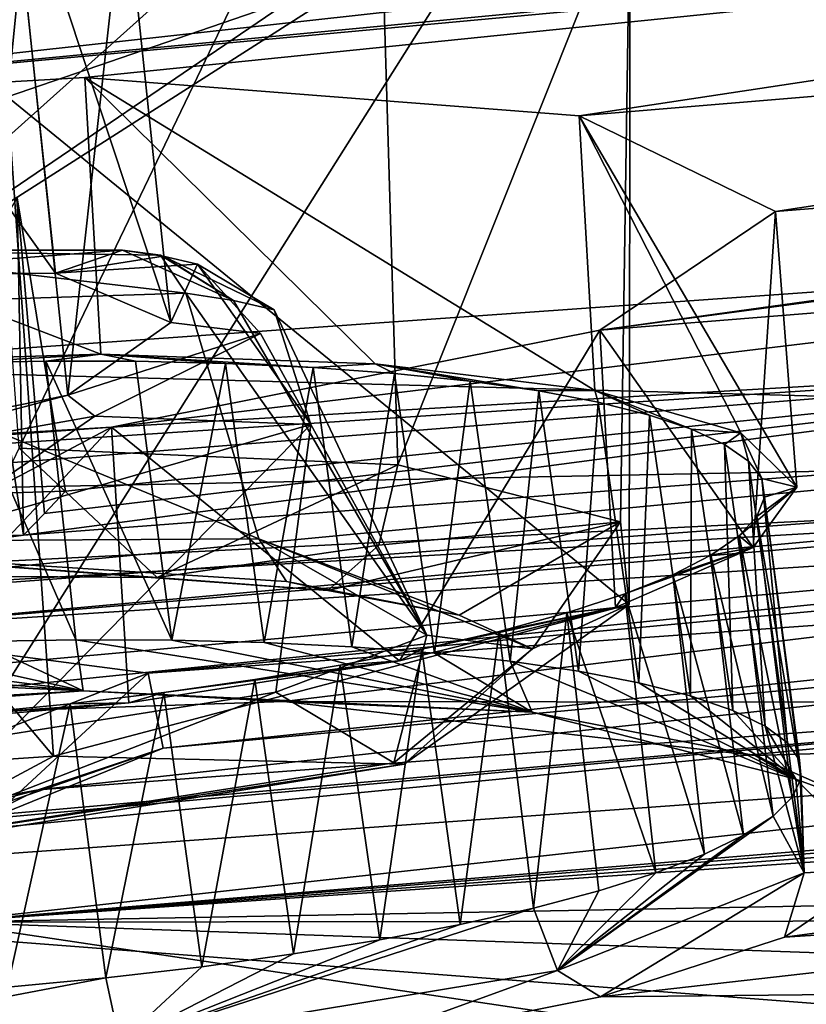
# Model space of a CAD drawing. Header units: metres. Extents: x -147 to 294, y -23 to 81.
# Tile 236 of 656: x 228.02 to 230.79, y 7.3 to 10.77. Entities that reach past the tile are written whole.
import ezdxf

# ---------------------------------------------------------------- set-up
doc = ezdxf.new("R2010")
doc.units = ezdxf.units.M
doc.layers.add('solid_AVA_153', color=7, linetype='CONTINUOUS')

msp = doc.modelspace()

# ---------------------------------------------------------------- linework, layer by layer
at = {"layer": 'solid_AVA_153'}
for points in [[(226.666824, 6.360106, 267.585846), (221.667358, 19.119045, 269.910767), (235.382919, 20.174784, 271.545105)], [(226.666824, 6.360106, 267.585846), (235.382919, 20.174784, 271.545105), (236.747787, 7.212847, 268.464081)], [(221.215851, 18.567869, 273.642273), (236.530548, 9.275632, 271.466919), (235.975128, 14.554294, 273.108093)], [(221.215851, 18.567869, 273.642273), (222.109406, 7.973817, 270.554962), (236.530548, 9.275632, 271.466919)], [(230.565033, 12.23372, 200.990494), (232.407959, 13.2426, 197.81926), (231.751221, 9.876699, 210.61734)], [(230.34436, 11.636191, 203.186951), (230.565033, 12.23372, 200.990494), (231.751221, 9.876699, 210.61734)], [(228.016968, 9.260412, 217.127579), (227.820831, 11.911913, 217.480255), (229.270996, 11.872808, 218.287186)], [(229.351151, 9.201946, 217.862793), (228.016968, 9.260412, 217.127579), (229.270996, 11.872808, 218.287186)], [(229.351151, 9.201946, 217.862793), (229.270996, 11.872808, 218.287186), (230.169128, 11.252438, 221.294968)], [(230.34436, 11.636191, 203.186951), (231.751221, 9.876699, 210.61734), (227.069351, 9.544356, 210.655106)], [(229.718216, 11.347432, 204.119995), (230.34436, 11.636191, 203.186951), (227.069351, 9.544356, 210.655106)], [(228.144531, 9.876807, 219.211761), (227.981033, 11.429483, 219.580826), (227.044891, 11.42033, 219.204636)], [(228.144531, 9.876807, 219.211761), (227.044891, 11.42033, 219.204636), (227.206299, 9.868065, 218.835709)], [(228.551544, 9.702907, 220.118439), (228.387985, 11.256285, 220.489746), (227.981033, 11.429483, 219.580826)], [(228.551544, 9.702907, 220.118439), (227.981033, 11.429483, 219.580826), (228.144531, 9.876807, 219.211761)], [(226.090988, 10.442194, 216.940811), (236.308075, 11.388737, 216.264023), (234.923523, 11.286422, 216.082733)], [(226.090988, 10.442194, 216.940811), (228.248184, 10.565728, 216.947205), (236.308075, 11.388737, 216.264023)], [(228.248184, 10.565728, 216.947205), (229.989624, 10.431298, 218.184357), (236.308075, 11.388737, 216.264023)], [(229.989624, 10.431298, 218.184357), (236.352951, 10.962523, 218.353928), (236.308075, 11.388737, 216.264023)], [(228.811966, 11.104876, 204.816986), (229.718216, 11.347432, 204.119995), (227.069351, 9.544356, 210.655106)], [(226.090988, 10.442194, 216.940811), (233.651031, 11.27691, 215.564804), (223.312012, 10.810262, 214.637711)], [(226.090988, 10.442194, 216.940811), (234.923523, 11.286422, 216.082733), (233.651031, 11.27691, 215.564804)], [(228.026688, 11.002643, 221.396774), (227.975449, 10.498135, 223.496567), (230.169128, 11.252438, 221.294968)], [(230.165802, 8.708931, 220.641251), (230.169128, 11.252438, 221.294968), (227.975449, 10.498135, 223.496567)], [(228.188995, 9.447288, 221.02861), (228.026688, 11.002643, 221.396774), (228.387985, 11.256285, 220.489746)], [(228.188995, 9.447288, 221.02861), (228.387985, 11.256285, 220.489746), (228.551544, 9.702907, 220.118439)], [(230.135757, 9.000275, 219.147232), (229.351151, 9.201946, 217.862793), (230.169128, 11.252438, 221.294968)], [(230.165802, 8.708931, 220.641251), (230.135757, 9.000275, 219.147232), (230.169128, 11.252438, 221.294968)], [(227.716599, 10.936091, 205.201767), (228.811966, 11.104876, 204.816986), (227.069351, 9.544356, 210.655106)], [(228.026688, 11.002643, 221.396774), (227.105652, 10.816066, 221.773712), (227.975449, 10.498135, 223.496567)], [(227.271423, 9.261121, 221.404053), (227.105652, 10.816066, 221.773712), (228.026688, 11.002643, 221.396774)], [(227.271423, 9.261121, 221.404053), (228.026688, 11.002643, 221.396774), (228.188995, 9.447288, 221.02861)], [(229.989624, 10.431298, 218.184357), (230.681229, 10.093538, 220.176865), (236.352951, 10.962523, 218.353928)], [(230.681229, 10.093538, 220.176865), (236.39592, 10.554316, 220.478302), (236.352951, 10.962523, 218.353928)], [(228.305267, 9.591091, 216.730301), (228.248184, 10.565728, 216.947205), (226.090988, 10.442194, 216.940811)], [(230.045029, 9.462777, 217.935425), (229.989624, 10.431298, 218.184357), (228.248184, 10.565728, 216.947205)], [(229.271393, 9.557704, 217.20015), (228.248184, 10.565728, 216.947205), (228.305267, 9.591091, 216.730301)], [(230.045029, 9.462777, 217.935425), (228.248184, 10.565728, 216.947205), (229.271393, 9.557704, 217.20015)], [(230.063187, 9.675858, 222.192444), (234.662994, 10.292573, 220.943436), (236.39592, 10.554316, 220.478302)], [(230.063187, 9.675858, 222.192444), (236.39592, 10.554316, 220.478302), (230.681229, 10.093538, 220.176865)], [(228.138519, 8.174622, 222.694717), (227.975449, 10.498135, 223.496567), (226.329712, 10.324483, 223.498077)], [(228.138519, 8.174622, 222.694717), (230.165802, 8.708931, 220.641251), (227.975449, 10.498135, 223.496567)], [(228.305267, 9.591091, 216.730301), (226.090988, 10.442194, 216.940811), (227.231583, 9.558969, 216.571884)], [(230.757156, 9.122323, 219.946671), (230.681229, 10.093538, 220.176865), (229.989624, 10.431298, 218.184357)], [(230.55954, 9.314529, 218.873337), (229.989624, 10.431298, 218.184357), (230.045029, 9.462777, 217.935425)], [(230.757156, 9.122323, 219.946671), (229.989624, 10.431298, 218.184357), (230.55954, 9.314529, 218.873337)], [(226.625031, 8.073373, 222.710281), (228.138519, 8.174622, 222.694717), (226.329712, 10.324483, 223.498077)], [(230.063187, 9.675858, 222.192444), (233.415939, 9.946544, 222.204178), (234.662994, 10.292573, 220.943436)], [(228.009399, 10.141878, 225.010391), (228.180115, 9.108943, 224.739105), (225.827728, 9.036839, 224.357834)], [(227.881943, 9.933538, 225.830429), (228.031982, 8.953111, 225.637726), (228.009399, 10.141878, 225.010391)], [(228.009399, 10.141878, 225.010391), (228.031982, 8.953111, 225.637726), (228.105957, 9.030315, 225.189377)], [(228.009399, 10.141878, 225.010391), (228.105957, 9.030315, 225.189377), (228.180115, 9.108943, 224.739105)], [(230.603485, 8.910006, 221.018845), (230.063187, 9.675858, 222.192444), (230.681229, 10.093538, 220.176865)], [(230.603485, 8.910006, 221.018845), (230.681229, 10.093538, 220.176865), (230.757156, 9.122323, 219.946671)], [(227.316376, 9.957633, 218.509323), (226.887756, 9.750725, 218.198929), (228.604568, 9.805973, 218.722794)], [(227.206299, 9.868065, 218.835709), (227.316376, 9.957633, 218.509323), (228.381439, 9.958044, 218.976013)], [(228.144531, 9.876807, 219.211761), (227.206299, 9.868065, 218.835709), (228.381439, 9.958044, 218.976013)], [(228.514938, 9.939993, 218.833908), (228.381439, 9.958044, 218.976013), (227.316376, 9.957633, 218.509323)], [(228.514938, 9.939993, 218.833908), (227.316376, 9.957633, 218.509323), (228.604568, 9.805973, 218.722794)], [(228.144531, 9.876807, 219.211761), (228.381439, 9.958044, 218.976013), (228.524033, 9.936143, 219.130371)], [(228.514938, 9.939993, 218.833908), (228.772324, 9.780206, 218.904404), (228.381439, 9.958044, 218.976013)], [(228.524033, 9.936143, 219.130371), (228.381439, 9.958044, 218.976013), (228.772324, 9.780206, 218.904404)], [(227.881943, 9.933538, 225.830429), (225.367538, 8.874004, 225.200378), (228.031982, 8.953111, 225.637726)], [(228.144531, 9.876807, 219.211761), (228.524033, 9.936143, 219.130371), (228.645721, 9.908203, 219.300797)], [(228.342255, 9.333631, 223.469498), (232.980499, 9.606704, 223.93277), (233.415939, 9.946544, 222.204178)], [(230.063187, 9.675858, 222.192444), (228.342255, 9.333631, 223.469498), (233.415939, 9.946544, 222.204178)], [(228.514938, 9.939993, 218.833908), (228.604568, 9.805973, 218.722794), (228.772324, 9.780206, 218.904404)], [(228.524033, 9.936143, 219.130371), (228.772324, 9.780206, 218.904404), (228.915497, 9.747332, 219.104935)], [(228.524033, 9.936143, 219.130371), (228.915497, 9.747332, 219.104935), (228.645721, 9.908203, 219.300797)], [(228.551544, 9.702907, 220.118439), (228.144531, 9.876807, 219.211761), (228.645721, 9.908203, 219.300797)], [(228.551544, 9.702907, 220.118439), (228.645721, 9.908203, 219.300797), (228.867416, 9.664418, 220.418411)], [(228.645721, 9.908203, 219.300797), (228.915497, 9.747332, 219.104935), (229.044922, 9.343887, 220.850037)], [(228.645721, 9.908203, 219.300797), (229.044922, 9.343887, 220.850037), (228.867416, 9.664418, 220.418411)], [(227.069351, 9.544356, 210.655106), (231.751221, 9.876699, 210.61734), (236.528976, 9.290683, 215.127533)], [(226.887756, 9.750725, 218.198929), (228.861771, 8.940849, 218.341949), (228.604568, 9.805973, 218.722794)], [(228.604568, 9.805973, 218.722794), (228.861771, 8.940849, 218.341949), (229.453613, 8.601385, 220.365387)], [(228.772324, 9.780206, 218.904404), (228.604568, 9.805973, 218.722794), (229.453613, 8.601385, 220.365387)], [(226.887756, 9.750725, 218.198929), (226.786926, 8.929285, 217.823288), (228.861771, 8.940849, 218.341949)], [(228.915497, 9.747332, 219.104935), (228.772324, 9.780206, 218.904404), (229.453613, 8.601385, 220.365387)], [(229.044922, 9.343887, 220.850037), (228.915497, 9.747332, 219.104935), (229.453613, 8.601385, 220.365387)], [(228.188995, 9.447288, 221.02861), (228.551544, 9.702907, 220.118439), (228.867416, 9.664418, 220.418411)], [(228.188995, 9.447288, 221.02861), (228.867416, 9.664418, 220.418411), (228.283813, 9.372956, 221.381348)], [(228.867416, 9.664418, 220.418411), (229.044922, 9.343887, 220.850037), (228.283813, 9.372956, 221.381348)], [(229.357086, 8.510574, 222.741257), (228.342255, 9.333631, 223.469498), (230.063187, 9.675858, 222.192444)], [(229.357086, 8.510574, 222.741257), (230.063187, 9.675858, 222.192444), (230.117691, 8.69891, 221.982529)], [(230.117691, 8.69891, 221.982529), (230.063187, 9.675858, 222.192444), (230.603485, 8.910006, 221.018845)], [(232.980499, 9.606704, 223.93277), (223.688553, 8.995061, 224.017975), (225.827728, 9.036839, 224.357834)], [(228.342255, 9.333631, 223.469498), (223.688553, 8.995061, 224.017975), (232.980499, 9.606704, 223.93277)], [(232.980499, 9.606704, 223.93277), (225.827728, 9.036839, 224.357834), (228.180115, 9.108943, 224.739105)], [(228.305267, 9.591091, 216.730301), (227.231583, 9.558969, 216.571884), (227.790146, 9.561018, 216.72113)], [(228.305267, 9.591091, 216.730301), (227.790146, 9.561018, 216.72113), (228.110901, 9.566967, 216.787582)], [(232.980499, 9.606704, 223.93277), (228.105957, 9.030315, 225.189377), (228.031982, 8.953111, 225.637726)], [(233.475937, 9.366115, 225.660263), (232.980499, 9.606704, 223.93277), (228.031982, 8.953111, 225.637726)], [(232.980499, 9.606704, 223.93277), (228.180115, 9.108943, 224.739105), (228.105957, 9.030315, 225.189377)], [(228.305267, 9.591091, 216.730301), (228.110901, 9.566967, 216.787582), (228.426514, 9.566133, 216.887878)], [(228.305267, 9.591091, 216.730301), (228.426514, 9.566133, 216.887878), (228.743942, 9.558545, 217.024246)], [(228.305267, 9.591091, 216.730301), (228.743942, 9.558545, 217.024246), (229.053162, 9.544256, 217.193588)], [(229.271393, 9.557704, 217.20015), (228.305267, 9.591091, 216.730301), (229.053162, 9.544256, 217.193588)], [(226.620438, 9.096116, 212.451996), (227.069351, 9.544356, 210.655106), (236.528976, 9.290683, 215.127533)], [(228.110901, 9.566967, 216.787582), (227.790146, 9.561018, 216.72113), (228.216492, 8.584809, 216.5289)], [(227.790146, 9.561018, 216.72113), (227.869232, 8.578994, 216.459366), (228.216492, 8.584809, 216.5289)], [(228.110901, 9.566967, 216.787582), (228.216492, 8.584809, 216.5289), (228.55452, 8.583545, 216.633713)], [(228.426514, 9.566133, 216.887878), (228.110901, 9.566967, 216.787582), (228.55452, 8.583545, 216.633713)], [(228.743942, 9.558545, 217.024246), (228.426514, 9.566133, 216.887878), (228.55452, 8.583545, 216.633713)], [(228.743942, 9.558545, 217.024246), (228.55452, 8.583545, 216.633713), (228.88002, 8.575199, 216.772827)], [(229.053162, 9.544256, 217.193588), (228.743942, 9.558545, 217.024246), (228.88002, 8.575199, 216.772827)], [(229.053162, 9.544256, 217.193588), (228.88002, 8.575199, 216.772827), (229.189621, 8.559826, 216.945007)], [(229.271393, 9.557704, 217.20015), (229.053162, 9.544256, 217.193588), (229.339249, 9.523443, 217.390289)], [(229.339249, 9.523443, 217.390289), (229.053162, 9.544256, 217.193588), (229.189621, 8.559826, 216.945007)], [(229.271393, 9.557704, 217.20015), (229.339249, 9.523443, 217.390289), (229.606018, 9.495792, 217.617142)], [(229.271393, 9.557704, 217.20015), (229.606018, 9.495792, 217.617142), (229.847855, 9.461984, 217.868988)], [(230.045029, 9.462777, 217.935425), (229.271393, 9.557704, 217.20015), (229.847855, 9.461984, 217.868988)], [(229.339249, 9.523443, 217.390289), (229.189621, 8.559826, 216.945007), (229.479797, 8.537692, 217.147964)], [(229.606018, 9.495792, 217.617142), (229.339249, 9.523443, 217.390289), (229.479797, 8.537692, 217.147964)], [(229.606018, 9.495792, 217.617142), (229.479797, 8.537692, 217.147964), (229.746857, 8.509089, 217.379074)], [(229.847855, 9.461984, 217.868988), (229.606018, 9.495792, 217.617142), (229.746857, 8.509089, 217.379074)], [(228.188995, 9.447288, 221.02861), (228.283813, 9.372956, 221.381348), (227.182449, 9.178026, 221.712646)], [(227.271423, 9.261121, 221.404053), (228.188995, 9.447288, 221.02861), (227.182449, 9.178026, 221.712646)], [(229.847855, 9.461984, 217.868988), (229.746857, 8.509089, 217.379074), (229.987686, 8.47429, 217.635941)], [(230.045029, 9.462777, 217.935425), (229.847855, 9.461984, 217.868988), (230.057327, 9.422442, 218.141052)], [(230.057327, 9.422442, 218.141052), (229.847855, 9.461984, 217.868988), (229.987686, 8.47429, 217.635941)], [(230.045029, 9.462777, 217.935425), (230.057327, 9.422442, 218.141052), (230.237381, 9.37678, 218.436279)], [(230.045029, 9.462777, 217.935425), (230.237381, 9.37678, 218.436279), (230.385696, 9.326604, 218.745789)], [(230.55954, 9.314529, 218.873337), (230.045029, 9.462777, 217.935425), (230.385696, 9.326604, 218.745789)], [(230.057327, 9.422442, 218.141052), (229.987686, 8.47429, 217.635941), (230.200134, 8.43362, 217.916199)], [(230.237381, 9.37678, 218.436279), (230.057327, 9.422442, 218.141052), (230.200134, 8.43362, 217.916199)], [(228.283813, 9.372956, 221.381348), (227.657516, 8.942982, 221.917419), (227.182449, 9.178026, 221.712646)], [(227.324066, 8.616124, 227.523529), (236.53801, 9.217321, 228.604767), (236.519318, 9.394873, 227.388763)], [(234.766724, 9.288899, 226.922287), (227.324066, 8.616124, 227.523529), (236.519318, 9.394873, 227.388763)], [(228.283813, 9.372956, 221.381348), (229.044922, 9.343887, 220.850037), (227.657516, 8.942982, 221.917419)], [(230.237381, 9.37678, 218.436279), (230.200134, 8.43362, 217.916199), (230.381943, 8.387465, 218.217163)], [(230.385696, 9.326604, 218.745789), (230.237381, 9.37678, 218.436279), (230.381943, 8.387465, 218.217163)], [(228.342255, 9.333631, 223.469498), (226.149887, 9.201651, 223.488342), (223.688553, 8.995061, 224.017975)], [(233.475937, 9.366115, 225.660263), (228.031982, 8.953111, 225.637726), (225.467773, 8.601363, 226.949051)], [(234.766724, 9.288899, 226.922287), (233.475937, 9.366115, 225.660263), (225.467773, 8.601363, 226.949051)], [(226.271912, 8.235614, 223.235596), (226.149887, 9.201651, 223.488342), (228.342255, 9.333631, 223.469498)], [(226.271912, 8.235614, 223.235596), (228.342255, 9.333631, 223.469498), (227.340881, 8.268232, 223.395081)], [(227.340881, 8.268232, 223.395081), (228.342255, 9.333631, 223.469498), (228.402832, 8.362961, 223.22467)], [(227.657516, 8.942982, 221.917419), (229.044922, 9.343887, 220.850037), (227.972733, 8.249958, 221.873093)], [(229.044922, 9.343887, 220.850037), (228.920853, 8.400693, 221.314636), (227.972733, 8.249958, 221.873093)], [(228.402832, 8.362961, 223.22467), (228.342255, 9.333631, 223.469498), (229.357086, 8.510574, 222.741257)], [(229.044922, 9.343887, 220.850037), (229.453613, 8.601385, 220.365387), (228.920853, 8.400693, 221.314636)], [(230.385696, 9.326604, 218.745789), (230.381943, 8.387465, 218.217163), (230.530869, 8.336333, 218.535416)], [(230.501984, 9.272517, 219.066345), (230.385696, 9.326604, 218.745789), (230.530869, 8.336333, 218.535416)], [(230.55954, 9.314529, 218.873337), (230.385696, 9.326604, 218.745789), (230.501984, 9.272517, 219.066345)], [(230.55954, 9.314529, 218.873337), (230.501984, 9.272517, 219.066345), (230.586044, 9.214241, 219.399323)], [(230.55954, 9.314529, 218.873337), (230.586044, 9.214241, 219.399323), (230.633224, 9.152785, 219.737686)], [(230.757156, 9.122323, 219.946671), (230.55954, 9.314529, 218.873337), (230.633224, 9.152785, 219.737686)], [(236.78653, 6.84453, 270.019653), (236.530548, 9.275632, 271.466919), (222.109406, 7.973817, 270.554962)], [(223.46727, 8.534977, 214.294678), (225.316772, 8.728954, 213.778412), (236.528976, 9.290683, 215.127533)], [(226.718292, 8.29224, 216.13031), (223.46727, 8.534977, 214.294678), (236.528976, 9.290683, 215.127533)], [(225.316772, 8.728954, 213.778412), (226.620438, 9.096116, 212.451996), (236.528976, 9.290683, 215.127533)], [(234.766724, 9.288899, 226.922287), (225.467773, 8.601363, 226.949051), (227.324066, 8.616124, 227.523529)], [(228.949844, 8.367614, 216.416748), (226.718292, 8.29224, 216.13031), (236.528976, 9.290683, 215.127533)], [(228.949844, 8.367614, 216.416748), (236.528976, 9.290683, 215.127533), (236.627182, 8.357753, 219.778625)], [(230.501984, 9.272517, 219.066345), (230.530869, 8.336333, 218.535416), (230.645309, 8.281025, 218.866241)], [(230.586044, 9.214241, 219.399323), (230.501984, 9.272517, 219.066345), (230.645309, 8.281025, 218.866241)], [(228.503662, 8.804605, 217.63681), (227.802185, 8.808652, 217.400589), (228.016968, 9.260412, 217.127579)], [(228.503662, 8.804605, 217.63681), (228.016968, 9.260412, 217.127579), (229.351151, 9.201946, 217.862793)], [(227.324066, 8.616124, 227.523529), (228.471924, 8.466963, 229.031189), (236.53801, 9.217321, 228.604767)], [(228.471924, 8.466963, 229.031189), (236.555939, 9.047035, 229.824615), (236.53801, 9.217321, 228.604767)], [(228.503662, 8.804605, 217.63681), (229.351151, 9.201946, 217.862793), (229.284561, 8.918339, 217.895935)], [(229.284561, 8.918339, 217.895935), (229.351151, 9.201946, 217.862793), (230.135757, 9.000275, 219.147232)], [(230.586044, 9.214241, 219.399323), (230.645309, 8.281025, 218.866241), (230.724213, 8.222248, 219.205566)], [(230.633224, 9.152785, 219.737686), (230.586044, 9.214241, 219.399323), (230.724213, 8.222248, 219.205566)], [(230.633224, 9.152785, 219.737686), (230.724213, 8.222248, 219.205566), (230.766632, 8.160516, 219.550156)], [(230.642838, 9.087473, 220.084793), (230.633224, 9.152785, 219.737686), (230.766632, 8.160516, 219.550156)], [(230.757156, 9.122323, 219.946671), (230.633224, 9.152785, 219.737686), (230.642838, 9.087473, 220.084793)], [(230.757156, 9.122323, 219.946671), (230.616119, 9.019717, 220.433762), (230.553284, 8.951755, 220.772797)], [(230.603485, 8.910006, 221.018845), (230.757156, 9.122323, 219.946671), (230.553284, 8.951755, 220.772797)], [(230.757156, 9.122323, 219.946671), (230.642838, 9.087473, 220.084793), (230.616119, 9.019717, 220.433762)], [(230.616119, 9.019717, 220.433762), (230.642838, 9.087473, 220.084793), (230.772217, 8.096345, 219.897217)], [(230.642838, 9.087473, 220.084793), (230.766632, 8.160516, 219.550156), (230.772217, 8.096345, 219.897217)], [(228.471924, 8.466963, 229.031189), (228.524857, 8.202989, 230.974884), (236.555939, 9.047035, 229.824615)], [(234.72139, 8.779509, 230.430847), (236.555939, 9.047035, 229.824615), (228.524857, 8.202989, 230.974884)], [(229.105042, 8.758502, 218.0634), (229.284561, 8.918339, 217.895935), (230.135757, 9.000275, 219.147232)], [(229.567001, 8.671812, 218.660812), (229.105042, 8.758502, 218.0634), (230.135757, 9.000275, 219.147232)], [(229.825317, 8.553432, 219.362656), (229.567001, 8.671812, 218.660812), (230.135757, 9.000275, 219.147232)], [(229.825317, 8.553432, 219.362656), (230.135757, 9.000275, 219.147232), (230.165802, 8.708931, 220.641251)], [(230.553284, 8.951755, 220.772797), (230.616119, 9.019717, 220.433762), (230.74086, 8.030406, 220.243073)], [(230.616119, 9.019717, 220.433762), (230.772217, 8.096345, 219.897217), (230.74086, 8.030406, 220.243073)], [(228.031982, 8.953111, 225.637726), (223.826843, 8.450645, 227.43454), (225.467773, 8.601363, 226.949051)], [(228.031982, 8.953111, 225.637726), (225.367538, 8.874004, 225.200378), (223.826843, 8.450645, 227.43454)], [(230.454102, 8.882886, 221.105453), (230.553284, 8.951755, 220.772797), (230.672913, 7.963401, 220.583878)], [(230.603485, 8.910006, 221.018845), (230.553284, 8.951755, 220.772797), (230.454102, 8.882886, 221.105453)], [(230.553284, 8.951755, 220.772797), (230.74086, 8.030406, 220.243073), (230.672913, 7.963401, 220.583878)], [(228.958832, 8.789819, 218.220734), (228.861771, 8.940849, 218.341949), (226.786926, 8.929285, 217.823288)], [(226.786926, 8.929285, 217.823288), (228.503662, 8.804605, 217.63681), (229.105042, 8.758502, 218.0634)], [(228.958832, 8.789819, 218.220734), (226.786926, 8.929285, 217.823288), (229.105042, 8.758502, 218.0634)], [(226.786926, 8.929285, 217.823288), (227.802185, 8.808652, 217.400589), (228.503662, 8.804605, 217.63681)], [(228.503662, 8.804605, 217.63681), (229.284561, 8.918339, 217.895935), (229.105042, 8.758502, 218.0634)], [(228.861771, 8.940849, 218.341949), (229.567001, 8.671812, 218.660812), (229.825317, 8.553432, 219.362656)], [(228.958832, 8.789819, 218.220734), (229.567001, 8.671812, 218.660812), (228.861771, 8.940849, 218.341949)], [(229.453613, 8.601385, 220.365387), (228.861771, 8.940849, 218.341949), (229.825317, 8.553432, 219.362656)], [(230.117691, 8.69891, 221.982529), (230.603485, 8.910006, 221.018845), (230.150406, 8.746736, 221.729889)], [(230.603485, 8.910006, 221.018845), (230.319519, 8.814177, 221.426407), (230.150406, 8.746736, 221.729889)], [(230.603485, 8.910006, 221.018845), (230.454102, 8.882886, 221.105453), (230.319519, 8.814177, 221.426407)], [(230.319519, 8.814177, 221.426407), (230.454102, 8.882886, 221.105453), (230.569244, 7.896064, 220.916138)], [(230.454102, 8.882886, 221.105453), (230.672913, 7.963401, 220.583878), (230.569244, 7.896064, 220.916138)], [(230.150406, 8.746736, 221.729889), (230.319519, 8.814177, 221.426407), (230.431122, 7.829267, 221.235367)], [(230.319519, 8.814177, 221.426407), (230.569244, 7.896064, 220.916138), (230.431122, 7.829267, 221.235367)], [(234.72139, 8.779509, 230.430847), (228.524857, 8.202989, 230.974884), (228.083939, 8.056382, 231.878784)], [(233.608093, 8.471336, 231.993881), (234.72139, 8.779509, 230.430847), (228.083939, 8.056382, 231.878784)], [(228.958832, 8.789819, 218.220734), (229.105042, 8.758502, 218.0634), (229.567001, 8.671812, 218.660812)], [(229.946411, 8.680126, 222.018234), (230.150406, 8.746736, 221.729889), (230.260223, 7.763851, 221.537369)], [(230.117691, 8.69891, 221.982529), (230.150406, 8.746736, 221.729889), (229.946411, 8.680126, 222.018234)], [(230.150406, 8.746736, 221.729889), (230.431122, 7.829267, 221.235367), (230.260223, 7.763851, 221.537369)], [(229.373611, 8.146243, 221.368607), (230.165802, 8.708931, 220.641251), (228.138519, 8.174622, 222.694717)], [(229.373611, 8.146243, 221.368607), (229.825317, 8.553432, 219.362656), (230.165802, 8.708931, 220.641251)], [(229.435303, 8.552176, 222.535324), (229.357086, 8.510574, 222.741257), (230.117691, 8.69891, 221.982529)], [(229.435303, 8.552176, 222.535324), (230.117691, 8.69891, 221.982529), (229.70755, 8.614357, 222.291611)], [(230.117691, 8.69891, 221.982529), (229.946411, 8.680126, 222.018234), (229.70755, 8.614357, 222.291611)], [(229.946411, 8.680126, 222.018234), (229.828873, 7.639837, 222.078629), (229.70755, 8.614357, 222.291611)], [(229.946411, 8.680126, 222.018234), (230.058685, 7.700487, 221.819397), (229.828873, 7.639837, 222.078629)], [(229.946411, 8.680126, 222.018234), (230.260223, 7.763851, 221.537369), (230.058685, 7.700487, 221.819397)], [(227.62085, 8.134121, 228.804672), (228.471924, 8.466963, 229.031189), (227.324066, 8.616124, 227.523529)], [(229.435303, 8.552176, 222.535324), (229.70755, 8.614357, 222.291611), (229.570374, 7.581908, 222.314713)], [(229.70755, 8.614357, 222.291611), (229.828873, 7.639837, 222.078629), (229.570374, 7.581908, 222.314713)], [(227.869232, 8.578994, 216.459366), (227.516174, 8.566104, 216.425934), (228.242218, 8.405178, 216.389267)], [(228.216492, 8.584809, 216.5289), (227.869232, 8.578994, 216.459366), (228.242218, 8.405178, 216.389267)], [(228.216492, 8.584809, 216.5289), (228.242218, 8.405178, 216.389267), (229.824081, 8.329509, 217.259903)], [(228.55452, 8.583545, 216.633713), (228.216492, 8.584809, 216.5289), (229.824081, 8.329509, 217.259903)], [(228.88002, 8.575199, 216.772827), (228.55452, 8.583545, 216.633713), (229.824081, 8.329509, 217.259903)], [(229.189621, 8.559826, 216.945007), (228.88002, 8.575199, 216.772827), (229.824081, 8.329509, 217.259903)], [(228.920853, 8.400693, 221.314636), (229.453613, 8.601385, 220.365387), (229.337128, 8.150836, 221.32962)], [(229.453613, 8.601385, 220.365387), (229.825317, 8.553432, 219.362656), (229.337128, 8.150836, 221.32962)], [(227.161331, 8.54633, 216.428894), (226.808685, 8.519854, 216.468369), (228.242218, 8.405178, 216.389267)], [(227.516174, 8.566104, 216.425934), (227.161331, 8.54633, 216.428894), (228.242218, 8.405178, 216.389267)], [(229.435303, 8.552176, 222.535324), (229.287521, 7.52773, 222.523117), (229.148499, 8.495675, 222.744827)], [(229.435303, 8.552176, 222.535324), (229.148499, 8.495675, 222.744827), (229.357086, 8.510574, 222.741257)], [(229.479797, 8.537692, 217.147964), (229.189621, 8.559826, 216.945007), (229.824081, 8.329509, 217.259903)], [(229.435303, 8.552176, 222.535324), (229.570374, 7.581908, 222.314713), (229.287521, 7.52773, 222.523117)], [(229.337128, 8.150836, 221.32962), (229.825317, 8.553432, 219.362656), (229.373611, 8.146243, 221.368607)], [(229.746857, 8.509089, 217.379074), (229.479797, 8.537692, 217.147964), (229.824081, 8.329509, 217.259903)], [(226.808685, 8.519854, 216.468369), (226.461945, 8.486838, 216.544388), (228.242218, 8.405178, 216.389267)], [(228.527084, 8.39927, 223.061218), (228.402832, 8.362961, 223.22467), (229.357086, 8.510574, 222.741257)], [(228.846771, 8.444786, 222.920105), (228.527084, 8.39927, 223.061218), (229.357086, 8.510574, 222.741257)], [(229.148499, 8.495675, 222.744827), (228.846771, 8.444786, 222.920105), (229.357086, 8.510574, 222.741257)], [(229.746857, 8.509089, 217.379074), (229.824081, 8.329509, 217.259903), (230.753876, 8.094136, 218.790421)], [(229.987686, 8.47429, 217.635941), (229.746857, 8.509089, 217.379074), (230.753876, 8.094136, 218.790421)], [(233.608093, 8.471336, 231.993881), (225.555923, 7.742019, 233.204056), (224.093491, 7.551685, 234.172729)], [(233.628204, 8.239284, 233.922836), (233.608093, 8.471336, 231.993881), (224.093491, 7.551685, 234.172729)], [(233.608093, 8.471336, 231.993881), (227.336411, 7.915747, 232.620621), (225.555923, 7.742019, 233.204056)], [(226.461945, 8.486838, 216.544388), (226.438736, 8.300113, 216.414169), (228.242218, 8.405178, 216.389267)], [(233.608093, 8.471336, 231.993881), (228.083939, 8.056382, 231.878784), (227.336411, 7.915747, 232.620621)], [(227.62085, 8.134121, 228.804672), (227.984177, 8.016028, 230.015076), (228.471924, 8.466963, 229.031189)], [(227.984177, 8.016028, 230.015076), (228.524857, 8.202989, 230.974884), (228.471924, 8.466963, 229.031189)], [(229.148499, 8.495675, 222.744827), (228.983185, 7.477934, 222.701431), (228.846771, 8.444786, 222.920105)], [(229.148499, 8.495675, 222.744827), (229.287521, 7.52773, 222.523117), (228.983185, 7.477934, 222.701431)], [(230.200134, 8.43362, 217.916199), (229.987686, 8.47429, 217.635941), (230.753876, 8.094136, 218.790421)], [(228.846771, 8.444786, 222.920105), (228.660202, 7.433125, 222.847443), (228.527084, 8.39927, 223.061218)], [(228.846771, 8.444786, 222.920105), (228.983185, 7.477934, 222.701431), (228.660202, 7.433125, 222.847443)], [(230.381943, 8.387465, 218.217163), (230.200134, 8.43362, 217.916199), (230.753876, 8.094136, 218.790421)], [(228.242218, 8.405178, 216.389267), (226.438736, 8.300113, 216.414169), (226.718292, 8.29224, 216.13031)], [(228.242218, 8.405178, 216.389267), (226.718292, 8.29224, 216.13031), (228.949844, 8.367614, 216.416748)], [(228.920853, 8.400693, 221.314636), (229.337128, 8.150836, 221.32962), (227.567337, 7.874276, 222.236374)], [(227.972733, 8.249958, 221.873093), (228.920853, 8.400693, 221.314636), (227.567337, 7.874276, 222.236374)], [(228.527084, 8.39927, 223.061218), (228.322845, 7.393867, 222.959244), (228.196243, 8.359608, 223.167938)], [(228.527084, 8.39927, 223.061218), (228.196243, 8.359608, 223.167938), (228.402832, 8.362961, 223.22467)], [(229.824081, 8.329509, 217.259903), (228.242218, 8.405178, 216.389267), (228.949844, 8.367614, 216.416748)], [(228.527084, 8.39927, 223.061218), (228.660202, 7.433125, 222.847443), (228.322845, 7.393867, 222.959244)], [(227.520294, 8.299098, 223.277664), (227.340881, 8.268232, 223.395081), (228.402832, 8.362961, 223.22467)], [(227.86171, 8.326296, 223.240036), (227.520294, 8.299098, 223.277664), (228.402832, 8.362961, 223.22467)], [(228.196243, 8.359608, 223.167938), (227.86171, 8.326296, 223.240036), (228.402832, 8.362961, 223.22467)], [(230.609222, 8.176628, 217.9272), (228.949844, 8.367614, 216.416748), (236.627182, 8.357753, 219.778625)], [(229.824081, 8.329509, 217.259903), (228.949844, 8.367614, 216.416748), (230.609222, 8.176628, 217.9272)], [(230.530869, 8.336333, 218.535416), (230.381943, 8.387465, 218.217163), (230.753876, 8.094136, 218.790421)], [(228.196243, 8.359608, 223.167938), (227.975891, 7.360683, 223.035233), (227.86171, 8.326296, 223.240036)], [(228.196243, 8.359608, 223.167938), (228.322845, 7.393867, 222.959244), (227.975891, 7.360683, 223.035233)], [(230.753876, 8.094136, 218.790421), (229.824081, 8.329509, 217.259903), (230.609222, 8.176628, 217.9272)], [(230.645309, 8.281025, 218.866241), (230.530869, 8.336333, 218.535416), (230.753876, 8.094136, 218.790421)], [(231.020752, 7.994684, 219.010529), (230.609222, 8.176628, 217.9272), (236.627182, 8.357753, 219.778625)], [(236.633896, 8.294048, 236.10585), (227.746582, 7.589775, 235.630768), (236.638626, 8.249241, 236.544342)], [(234.777832, 8.171439, 235.494171), (227.746582, 7.589775, 235.630768), (236.633896, 8.294048, 236.10585)], [(230.645309, 8.281025, 218.866241), (230.753876, 8.094136, 218.790421), (230.782593, 7.763482, 220.564423)], [(230.724213, 8.222248, 219.205566), (230.645309, 8.281025, 218.866241), (230.782593, 7.763482, 220.564423)], [(233.628204, 8.239284, 233.922836), (224.093491, 7.551685, 234.172729), (227.746582, 7.589775, 235.630768)], [(236.638626, 8.249241, 236.544342), (227.746582, 7.589775, 235.630768), (236.643234, 8.205646, 236.980911)], [(234.777832, 8.171439, 235.494171), (233.628204, 8.239284, 233.922836), (227.746582, 7.589775, 235.630768)], [(227.701202, 7.868086, 231.263977), (228.083939, 8.056382, 231.878784), (228.524857, 8.202989, 230.974884)], [(227.984177, 8.016028, 230.015076), (227.701202, 7.868086, 231.263977), (228.524857, 8.202989, 230.974884)], [(236.643234, 8.205646, 236.980911), (227.746582, 7.589775, 235.630768), (236.690552, 7.756367, 238.891998)], [(230.766632, 8.160516, 219.550156), (230.724213, 8.222248, 219.205566), (230.782593, 7.763482, 220.564423)], [(227.537064, 7.852794, 222.347427), (228.138519, 8.174622, 222.694717), (226.625031, 8.073373, 222.710281)], [(227.537064, 7.852794, 222.347427), (229.373611, 8.146243, 221.368607), (228.138519, 8.174622, 222.694717)], [(230.753876, 8.094136, 218.790421), (230.609222, 8.176628, 217.9272), (231.020752, 7.994684, 219.010529)], [(230.772217, 8.096345, 219.897217), (230.766632, 8.160516, 219.550156), (230.782593, 7.763482, 220.564423)], [(227.567337, 7.874276, 222.236374), (229.373611, 8.146243, 221.368607), (227.537064, 7.852794, 222.347427)], [(227.567337, 7.874276, 222.236374), (229.337128, 8.150836, 221.32962), (229.373611, 8.146243, 221.368607)], [(230.74086, 8.030406, 220.243073), (230.772217, 8.096345, 219.897217), (230.782593, 7.763482, 220.564423)], [(230.753876, 8.094136, 218.790421), (231.020752, 7.994684, 219.010529), (231.069351, 7.779222, 220.159943)], [(230.782593, 7.763482, 220.564423), (230.753876, 8.094136, 218.790421), (231.069351, 7.779222, 220.159943)], [(226.818863, 7.72579, 232.222122), (227.336411, 7.915747, 232.620621), (228.083939, 8.056382, 231.878784)], [(227.701202, 7.868086, 231.263977), (226.818863, 7.72579, 232.222122), (228.083939, 8.056382, 231.878784)], [(230.713791, 7.536561, 221.328186), (234.799469, 8.081351, 220.269226), (233.484436, 7.715523, 221.598785)], [(230.713791, 7.536561, 221.328186), (231.069351, 7.779222, 220.159943), (234.799469, 8.081351, 220.269226)], [(230.672913, 7.963401, 220.583878), (230.74086, 8.030406, 220.243073), (230.782593, 7.763482, 220.564423)], [(236.78653, 6.84453, 270.019653), (222.109406, 7.973817, 270.554962), (222.631927, 5.539927, 269.080383)], [(230.672913, 7.963401, 220.583878), (230.782593, 7.763482, 220.564423), (229.913208, 7.419606, 222.107208)], [(230.569244, 7.896064, 220.916138), (230.672913, 7.963401, 220.583878), (229.913208, 7.419606, 222.107208)], [(230.431122, 7.829267, 221.235367), (230.569244, 7.896064, 220.916138), (229.913208, 7.419606, 222.107208)], [(230.260223, 7.763851, 221.537369), (230.431122, 7.829267, 221.235367), (229.913208, 7.419606, 222.107208)], [(230.782593, 7.763482, 220.564423), (231.069351, 7.779222, 220.159943), (230.713791, 7.536561, 221.328186)], [(227.746582, 7.589775, 235.630768), (235.735458, 7.599073, 239.130646), (236.690552, 7.756367, 238.891998)], [(230.058685, 7.700487, 221.819397), (230.260223, 7.763851, 221.537369), (229.913208, 7.419606, 222.107208)], [(230.782593, 7.763482, 220.564423), (230.065643, 7.326561, 222.23439), (229.913208, 7.419606, 222.107208)], [(230.782593, 7.763482, 220.564423), (230.713791, 7.536561, 221.328186), (230.065643, 7.326561, 222.23439)], [(230.065643, 7.326561, 222.23439), (233.484436, 7.715523, 221.598785), (233.025391, 7.355808, 223.422058)], [(230.713791, 7.536561, 221.328186), (233.484436, 7.715523, 221.598785), (230.065643, 7.326561, 222.23439)], [(230.058685, 7.700487, 221.819397), (229.913208, 7.419606, 222.107208), (229.828873, 7.639837, 222.078629)], [(229.570374, 7.581908, 222.314713), (229.828873, 7.639837, 222.078629), (228.371536, 7.16521, 223.003799)], [(229.913208, 7.419606, 222.107208), (228.371536, 7.16521, 223.003799), (229.828873, 7.639837, 222.078629)], [(227.746582, 7.589775, 235.630768), (234.926407, 7.339032, 239.866241), (235.735458, 7.599073, 239.130646)], [(227.746582, 7.589775, 235.630768), (227.719223, 6.896078, 238.537064), (231.285553, 7.061139, 239.422485)], [(227.746582, 7.589775, 235.630768), (231.285553, 7.061139, 239.422485), (234.926407, 7.339032, 239.866241)], [(229.287521, 7.52773, 222.523117), (229.570374, 7.581908, 222.314713), (228.371536, 7.16521, 223.003799)], [(228.983185, 7.477934, 222.701431), (229.287521, 7.52773, 222.523117), (228.371536, 7.16521, 223.003799)], [(228.660202, 7.433125, 222.847443), (228.983185, 7.477934, 222.701431), (228.371536, 7.16521, 223.003799)], [(228.322845, 7.393867, 222.959244), (228.660202, 7.433125, 222.847443), (228.371536, 7.16521, 223.003799)], [(228.322845, 7.393867, 222.959244), (228.371536, 7.16521, 223.003799), (226.575378, 7.061026, 223.020325)], [(227.975891, 7.360683, 223.035233), (228.322845, 7.393867, 222.959244), (226.575378, 7.061026, 223.020325)], [(228.371536, 7.16521, 223.003799), (229.913208, 7.419606, 222.107208), (229.159683, 7.146415, 222.902802)], [(229.913208, 7.419606, 222.107208), (230.065643, 7.326561, 222.23439), (229.159683, 7.146415, 222.902802)], [(218.59256, 6.571077, 223.702866), (233.025391, 7.355808, 223.422058), (233.548477, 7.100766, 225.244507)], [(218.59256, 6.571077, 223.702866), (219.173904, 6.664817, 223.215515), (233.025391, 7.355808, 223.422058)], [(228.038101, 7.009343, 223.27684), (233.025391, 7.355808, 223.422058), (219.173904, 6.664817, 223.215515)], [(228.038101, 7.009343, 223.27684), (229.159683, 7.146415, 222.902802), (233.025391, 7.355808, 223.422058)], [(229.159683, 7.146415, 222.902802), (230.065643, 7.326561, 222.23439), (233.025391, 7.355808, 223.422058)]]:
    msp.add_3dface(points, dxfattribs=at)

doc.saveas('drawing.dxf')
